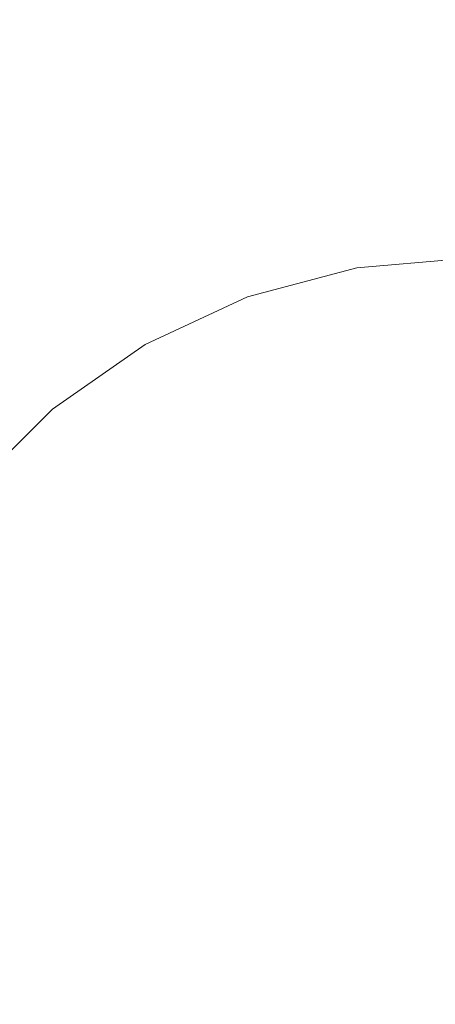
# Model space of a CAD drawing. Header units: millimetres. Extents: x -30280 to 309309, y -17460 to 4378.
# Tile 265 of 656: x 120998 to 121009, y -11016 to -10990. Entities that reach past the tile are written whole.
import ezdxf

# ---------------------------------------------------------------- set-up
doc = ezdxf.new("R2010")
doc.units = ezdxf.units.MM
doc.header["$MEASUREMENT"] = 0
doc.linetypes.add('Wipeout_Contour', pattern=[1000, 0, -1000])
doc.layers.add('P1_PLANTA PRIMERA_3_Nuevo_08_E_Envans secs', color=7, linetype='Continuous')
doc.layers.add('P1_PLANTA PRIMERA_3_Nuevo_09_EI_Mobiliari general', color=7, linetype='Continuous')
doc.layers.add('P1_PLANTA PRIMERA_3_Nuevo_09_EI_Mobiliari general_Pluma_Nº__1', color=7, linetype='Continuous', lineweight=5)

msp = doc.modelspace()

# ---------------------------------------------------------------- wipeouts: each hides what was drawn before it
at = {"color": 254, "linetype": 'Wipeout_Contour', "lineweight": 0, "ltscale": 744380.35708}
msp.add_wipeout([(125602.392, -8989.05), (119928.08, -8989.05), (119928.08, -9336.05), (125456.836, -9336.05), (125456.836, -11434.05), (125602.392, -11434.05)], dxfattribs=at).dxf.layer = 'P1_PLANTA PRIMERA_3_Nuevo_08_E_Envans secs'

# ---------------------------------------------------------------- next in the draw order: wipeouts: each hides what was drawn before it
at = {"color": 254, "linetype": 'Wipeout_Contour', "lineweight": 0, "ltscale": 13224043.01546531}
msp.add_wipeout([(124316.836, -9376.05), (119928.079, -9376.05), (119928.079, -11281.741), (119970.612, -11044.193), (119971.249, -11041.854), (119975.179, -11019.562), (119953.583, -11019.562), (119953.583, -10963.994), (119967.219, -10537.884), (120389.947, -10537.884), (120403.511, -10963.994), (120403.583, -11019.562), (120381.987, -11019.562), (120385.917, -11041.854), (120386.554, -11044.193), (120428.583, -11278.93), (120470.612, -11044.193), (120471.249, -11041.854), (120475.179, -11019.562), (120453.583, -11019.562), (120453.583, -10963.994), (120467.219, -10537.884), (120889.947, -10537.884), (120903.511, -10963.994), (120903.583, -11019.562), (120881.987, -11019.562), (120885.917, -11041.854), (120886.554, -11044.193), (120928.583, -11278.93), (120970.612, -11044.193), (120971.249, -11041.854), (120975.179, -11019.562), (120953.583, -11019.562), (120953.583, -10963.994), (120967.219, -10537.884), (121389.947, -10537.884), (121403.511, -10963.994), (121403.583, -11019.562), (121381.987, -11019.562), (121385.917, -11041.854), (121386.554, -11044.193), (121428.583, -11278.93), (121470.612, -11044.193), (121471.249, -11041.854), (121475.179, -11019.562), (121453.583, -11019.562), (121453.583, -10963.994), (121467.219, -10537.884), (121889.947, -10537.884), (121903.511, -10963.994), (121903.583, -11019.562), (121881.987, -11019.562), (121885.917, -11041.854), (121886.554, -11044.193), (121928.583, -11278.93), (121970.612, -11044.193), (121971.249, -11041.854), (121975.179, -11019.562), (121953.583, -11019.562), (121953.583, -10963.994), (121967.219, -10537.884), (122389.947, -10537.884), (122403.511, -10963.994), (122403.583, -11019.562), (122381.987, -11019.563), (122385.917, -11041.854), (122386.554, -11044.193), (122428.583, -11278.93), (122470.612, -11044.193), (122471.249, -11041.854), (122475.179, -11019.562), (122453.583, -11019.562), (122453.583, -10963.994), (122467.219, -10537.884), (122889.947, -10537.884), (122903.511, -10963.994), (122903.583, -11019.562), (122881.987, -11019.563), (122885.917, -11041.854), (122886.554, -11044.193), (122928.583, -11278.93), (122970.612, -11044.193), (122971.249, -11041.854), (122975.179, -11019.562), (122953.583, -11019.562), (122953.583, -10963.994), (122967.219, -10537.884), (123389.947, -10537.884), (123403.511, -10963.994), (123403.583, -11019.562), (123381.987, -11019.563), (123385.917, -11041.854), (123386.554, -11044.193), (123428.583, -11278.93), (123470.612, -11044.193), (123471.249, -11041.854), (123475.179, -11019.562), (123453.583, -11019.562), (123453.583, -10963.994), (123467.219, -10537.884), (123889.947, -10537.884), (123903.511, -10963.994), (123903.583, -11019.562), (123881.987, -11019.563), (123885.917, -11041.854), (123886.554, -11044.193), (123947.763, -11386.05), (124316.836, -11386.05)], dxfattribs=at).dxf.layer = 'P1_PLANTA PRIMERA_3_Nuevo_08_E_Envans secs'

# ---------------------------------------------------------------- next in the draw order: wipeouts: each hides what was drawn before it
at = {"color": 254, "linetype": 'Wipeout_Contour', "lineweight": 0, "ltscale": 485985.611492}
msp.add_wipeout([(121000.359, -10987.23), (120995.964, -10989.269), (120996.636, -10990.437), (121000.817, -10988.497)], dxfattribs=at).dxf.layer = 'P1_PLANTA PRIMERA_3_Nuevo_09_EI_Mobiliari general'
at = {"color": 254, "linetype": 'Wipeout_Contour', "lineweight": 0, "ltscale": 3406963.3417751}
msp.add_wipeout([(120993.049, -11010.361), (120991.473, -11019.295), (120997.48, -11017.694), (121003.14, -11017.221), (121178.583, -11017.677), (121354.026, -11017.194), (121359.686, -11017.694), (121365.236, -11019.146), (121364.118, -11010.361), (121363.349, -11007.494), (121362.092, -11004.803), (121360.387, -11002.372), (121358.285, -11000.276), (121355.85, -10998.576), (121353.157, -10997.327), (121350.287, -10996.565), (121347.328, -10996.314), (121191.775, -10996.726), (121178.583, -10996.763), (121165.392, -10996.8), (121009.838, -10996.292), (121006.879, -10996.565), (121004.009, -10997.327), (121001.316, -10998.576), (120998.881, -11000.276), (120996.779, -11002.372), (120995.074, -11004.803), (120993.818, -11007.494)], dxfattribs=at).dxf.layer = 'P1_PLANTA PRIMERA_3_Nuevo_09_EI_Mobiliari general'

# ---------------------------------------------------------------- next in the draw order: wipeouts: each hides what was drawn before it
at = {"color": 254, "linetype": 'Wipeout_Contour', "lineweight": 0, "ltscale": 485988.34059}
msp.add_wipeout([(121000.817, -10988.497), (120996.636, -10990.437), (120997.328, -10991.641), (121001.289, -10989.803)], dxfattribs=at).dxf.layer = 'P1_PLANTA PRIMERA_3_Nuevo_09_EI_Mobiliari general'
at = {"color": 254, "linetype": 'Wipeout_Contour', "lineweight": 0, "ltscale": 364487.780991}
msp.add_wipeout([(120997.68, -10998.84), (120995.347, -11001.168), (120998.193, -10999.454)], dxfattribs=at).dxf.layer = 'P1_PLANTA PRIMERA_3_Nuevo_09_EI_Mobiliari general'

# ---------------------------------------------------------------- next in the draw order: wipeouts: each hides what was drawn before it
at = {"color": 254, "linetype": 'Wipeout_Contour', "lineweight": 0, "ltscale": 485991.112803}
msp.add_wipeout([(121001.289, -10989.803), (120997.328, -10991.641), (120998.021, -10992.845), (121001.761, -10991.11)], dxfattribs=at).dxf.layer = 'P1_PLANTA PRIMERA_3_Nuevo_09_EI_Mobiliari general'
at = {"color": 254, "linetype": 'Wipeout_Contour', "lineweight": 0, "ltscale": 364490.482934}
msp.add_wipeout([(120998.572, -10999.905), (120996.41, -11002.062), (120998.803, -11000.182)], dxfattribs=at).dxf.layer = 'P1_PLANTA PRIMERA_3_Nuevo_09_EI_Mobiliari general'

# ---------------------------------------------------------------- next in the draw order: linework, layer by layer
at = {"layer": 'P1_PLANTA PRIMERA_3_Nuevo_09_EI_Mobiliari general_Pluma_Nº__1', "color": 7, "linetype": 'Continuous', "lineweight": 5}
msp.add_line((120996.779, -11002.372), (120998.881, -11000.275), dxfattribs=at)

# ---------------------------------------------------------------- next in the draw order: wipeouts: each hides what was drawn before it
at = {"color": 254, "linetype": 'Wipeout_Contour', "lineweight": 0, "ltscale": 486006.431296}
msp.add_wipeout([(121005.509, -10988.683), (121001.289, -10989.803), (121001.761, -10991.11), (121005.747, -10990.051)], dxfattribs=at).dxf.layer = 'P1_PLANTA PRIMERA_3_Nuevo_09_EI_Mobiliari general'
at = {"color": 254, "linetype": 'Wipeout_Contour', "lineweight": 0, "ltscale": 485980.785744}
msp.add_wipeout([(120998.021, -10992.845), (120994.639, -10995.205), (120995.503, -10996.238), (120998.692, -10994.013)], dxfattribs=at).dxf.layer = 'P1_PLANTA PRIMERA_3_Nuevo_09_EI_Mobiliari general'

# ---------------------------------------------------------------- next in the draw order: wipeouts: each hides what was drawn before it
at = {"color": 254, "linetype": 'Wipeout_Contour', "lineweight": 0, "ltscale": 485993.844026}
msp.add_wipeout([(121001.761, -10991.11), (120998.021, -10992.845), (120998.692, -10994.013), (121002.219, -10992.376)], dxfattribs=at).dxf.layer = 'P1_PLANTA PRIMERA_3_Nuevo_09_EI_Mobiliari general'

# ---------------------------------------------------------------- next in the draw order: wipeouts: each hides what was drawn before it
at = {"color": 254, "linetype": 'Wipeout_Contour', "lineweight": 0, "ltscale": 486008.299845}
msp.add_wipeout([(121005.747, -10990.051), (121001.761, -10991.11), (121002.219, -10992.376), (121005.978, -10991.379)], dxfattribs=at).dxf.layer = 'P1_PLANTA PRIMERA_3_Nuevo_09_EI_Mobiliari general'
at = {"color": 254, "linetype": 'Wipeout_Contour', "lineweight": 0, "ltscale": 485984.136606}
msp.add_wipeout([(120995.503, -10996.238), (120996.314, -10997.208), (120999.322, -10995.109), (120998.692, -10994.013)], dxfattribs=at).dxf.layer = 'P1_PLANTA PRIMERA_3_Nuevo_09_EI_Mobiliari general'

# ---------------------------------------------------------------- next in the draw order: wipeouts: each hides what was drawn before it
at = {"color": 254, "linetype": 'Wipeout_Contour', "lineweight": 0, "ltscale": 486023.713369}
msp.add_wipeout([(121009.856, -10989.703), (121005.747, -10990.051), (121005.978, -10991.379), (121009.852, -10991.05)], dxfattribs=at).dxf.layer = 'P1_PLANTA PRIMERA_3_Nuevo_09_EI_Mobiliari general'
at = {"color": 254, "linetype": 'Wipeout_Contour', "lineweight": 0, "ltscale": 485996.45146}
msp.add_wipeout([(120998.692, -10994.013), (120999.322, -10995.109), (121002.649, -10993.565), (121002.219, -10992.376)], dxfattribs=at).dxf.layer = 'P1_PLANTA PRIMERA_3_Nuevo_09_EI_Mobiliari general'

# ---------------------------------------------------------------- next in the draw order: wipeouts: each hides what was drawn before it
at = {"color": 254, "linetype": 'Wipeout_Contour', "lineweight": 0, "ltscale": 486010.084324}
msp.add_wipeout([(121002.219, -10992.376), (121002.649, -10993.565), (121006.194, -10992.624), (121005.978, -10991.379)], dxfattribs=at).dxf.layer = 'P1_PLANTA PRIMERA_3_Nuevo_09_EI_Mobiliari general'
at = {"color": 254, "linetype": 'Wipeout_Contour', "lineweight": 0, "ltscale": 485987.226189}
msp.add_wipeout([(120999.322, -10995.109), (120996.314, -10997.208), (120997.047, -10998.084), (120999.892, -10996.099)], dxfattribs=at).dxf.layer = 'P1_PLANTA PRIMERA_3_Nuevo_09_EI_Mobiliari general'

# ---------------------------------------------------------------- next in the draw order: wipeouts: each hides what was drawn before it
at = {"color": 254, "linetype": 'Wipeout_Contour', "lineweight": 0, "ltscale": 486024.620473}
msp.add_wipeout([(121005.978, -10991.379), (121006.194, -10992.624), (121009.849, -10992.314), (121009.852, -10991.05)], dxfattribs=at).dxf.layer = 'P1_PLANTA PRIMERA_3_Nuevo_09_EI_Mobiliari general'
at = {"color": 254, "linetype": 'Wipeout_Contour', "lineweight": 0, "ltscale": 485998.85613}
msp.add_wipeout([(121002.649, -10993.565), (120999.322, -10995.109), (120999.892, -10996.099), (121003.038, -10994.639)], dxfattribs=at).dxf.layer = 'P1_PLANTA PRIMERA_3_Nuevo_09_EI_Mobiliari general'

# ---------------------------------------------------------------- next in the draw order: wipeouts: each hides what was drawn before it
at = {"color": 254, "linetype": 'Wipeout_Contour', "lineweight": 0, "ltscale": 486011.730795}
msp.add_wipeout([(121006.194, -10992.624), (121002.649, -10993.565), (121003.038, -10994.639), (121006.39, -10993.749)], dxfattribs=at).dxf.layer = 'P1_PLANTA PRIMERA_3_Nuevo_09_EI_Mobiliari general'
at = {"color": 254, "linetype": 'Wipeout_Contour', "lineweight": 0, "ltscale": 364493.086567}
msp.add_wipeout([(120999.892, -10996.099), (120997.047, -10998.084), (121000.383, -10996.954)], dxfattribs=at).dxf.layer = 'P1_PLANTA PRIMERA_3_Nuevo_09_EI_Mobiliari general'

# ---------------------------------------------------------------- next in the draw order: wipeouts: each hides what was drawn before it
at = {"color": 254, "linetype": 'Wipeout_Contour', "lineweight": 0, "ltscale": 486025.458539}
msp.add_wipeout([(121009.849, -10992.314), (121006.194, -10992.624), (121006.39, -10993.749), (121009.846, -10993.456)], dxfattribs=at).dxf.layer = 'P1_PLANTA PRIMERA_3_Nuevo_09_EI_Mobiliari general'
at = {"color": 254, "linetype": 'Wipeout_Contour', "lineweight": 0, "ltscale": 364501.560433}
msp.add_wipeout([(121003.038, -10994.639), (120999.892, -10996.099), (121003.373, -10995.566)], dxfattribs=at).dxf.layer = 'P1_PLANTA PRIMERA_3_Nuevo_09_EI_Mobiliari general'
at = {"color": 254, "linetype": 'Wipeout_Contour', "lineweight": 0, "ltscale": 364494.78748}
msp.add_wipeout([(121000.383, -10996.954), (120997.68, -10998.84), (121000.782, -10997.647)], dxfattribs=at).dxf.layer = 'P1_PLANTA PRIMERA_3_Nuevo_09_EI_Mobiliari general'

# ---------------------------------------------------------------- next in the draw order: wipeouts: each hides what was drawn before it
at = {"color": 254, "linetype": 'Wipeout_Contour', "lineweight": 0, "ltscale": 364510.892864}
msp.add_wipeout([(121006.39, -10993.749), (121003.038, -10994.639), (121006.559, -10994.721)], dxfattribs=at).dxf.layer = 'P1_PLANTA PRIMERA_3_Nuevo_09_EI_Mobiliari general'
at = {"color": 254, "linetype": 'Wipeout_Contour', "lineweight": 0, "ltscale": 364502.862816}
msp.add_wipeout([(121003.373, -10995.566), (121000.383, -10996.954), (121003.645, -10996.319)], dxfattribs=at).dxf.layer = 'P1_PLANTA PRIMERA_3_Nuevo_09_EI_Mobiliari general'
at = {"color": 254, "linetype": 'Wipeout_Contour', "lineweight": 0, "ltscale": 364497.03838}
msp.add_wipeout([(121001.076, -10998.158), (120998.572, -10999.905), (121001.255, -10998.471)], dxfattribs=at).dxf.layer = 'P1_PLANTA PRIMERA_3_Nuevo_09_EI_Mobiliari general'

# ---------------------------------------------------------------- next in the draw order: linework, layer by layer
at = {"layer": 'P1_PLANTA PRIMERA_3_Nuevo_09_EI_Mobiliari general_Pluma_Nº__1', "color": 7, "linetype": 'Continuous', "lineweight": 5}
msp.add_line((120998.881, -11000.275), (121001.316, -10998.576), dxfattribs=at)

# ---------------------------------------------------------------- next in the draw order: wipeouts: each hides what was drawn before it
at = {"color": 254, "linetype": 'Wipeout_Contour', "lineweight": 0, "ltscale": 364520.708618}
msp.add_wipeout([(121009.846, -10993.456), (121006.39, -10993.749), (121009.843, -10994.442)], dxfattribs=at).dxf.layer = 'P1_PLANTA PRIMERA_3_Nuevo_09_EI_Mobiliari general'
at = {"color": 254, "linetype": 'Wipeout_Contour', "lineweight": 0, "ltscale": 364511.769185}
msp.add_wipeout([(121006.559, -10994.721), (121003.373, -10995.566), (121006.696, -10995.509)], dxfattribs=at).dxf.layer = 'P1_PLANTA PRIMERA_3_Nuevo_09_EI_Mobiliari general'
at = {"color": 254, "linetype": 'Wipeout_Contour', "lineweight": 0, "ltscale": 364504.586892}
msp.add_wipeout([(121003.845, -10996.873), (121001.076, -10998.158), (121003.968, -10997.212)], dxfattribs=at).dxf.layer = 'P1_PLANTA PRIMERA_3_Nuevo_09_EI_Mobiliari general'

# ---------------------------------------------------------------- next in the draw order: linework, layer by layer
at = {"layer": 'P1_PLANTA PRIMERA_3_Nuevo_09_EI_Mobiliari general_Pluma_Nº__1', "color": 7, "linetype": 'Continuous', "lineweight": 5}
msp.add_line((121001.316, -10998.576), (121004.009, -10997.327), dxfattribs=at)

# ---------------------------------------------------------------- next in the draw order: wipeouts: each hides what was drawn before it
at = {"color": 254, "linetype": 'Wipeout_Contour', "lineweight": 0, "ltscale": 364521.125808}
msp.add_wipeout([(121009.843, -10994.442), (121006.559, -10994.721), (121009.841, -10995.242)], dxfattribs=at).dxf.layer = 'P1_PLANTA PRIMERA_3_Nuevo_09_EI_Mobiliari general'
at = {"color": 254, "linetype": 'Wipeout_Contour', "lineweight": 0, "ltscale": 364512.901553}
msp.add_wipeout([(121006.797, -10996.089), (121003.845, -10996.873), (121006.858, -10996.445)], dxfattribs=at).dxf.layer = 'P1_PLANTA PRIMERA_3_Nuevo_09_EI_Mobiliari general'

# ---------------------------------------------------------------- next in the draw order: linework, layer by layer
at = {"layer": 'P1_PLANTA PRIMERA_3_Nuevo_09_EI_Mobiliari general_Pluma_Nº__1', "color": 7, "linetype": 'Continuous', "lineweight": 5}
msp.add_line((121004.009, -10997.327), (121006.879, -10996.565), dxfattribs=at)

# ---------------------------------------------------------------- next in the draw order: wipeouts: each hides what was drawn before it
at = {"color": 254, "linetype": 'Wipeout_Contour', "lineweight": 0, "ltscale": 364521.724617}
msp.add_wipeout([(121009.839, -10995.831), (121006.797, -10996.089), (121009.838, -10996.192)], dxfattribs=at).dxf.layer = 'P1_PLANTA PRIMERA_3_Nuevo_09_EI_Mobiliari general'

# ---------------------------------------------------------------- next in the draw order: linework, layer by layer
at = {"layer": 'P1_PLANTA PRIMERA_3_Nuevo_09_EI_Mobiliari general_Pluma_Nº__1', "color": 7, "linetype": 'Continuous', "lineweight": 5}
msp.add_line((121006.879, -10996.565), (121009.838, -10996.314), dxfattribs=at)

doc.saveas('drawing.dxf')
